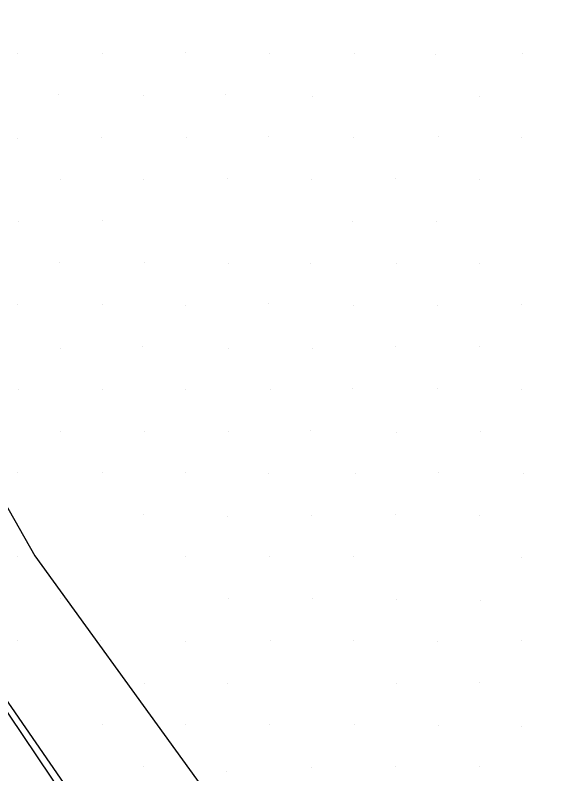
# Model space of a CAD drawing. Extents: x 1602514 to 1609837, y 863887 to 871157.
# Drawn here: x 1604959.5 to 1605049.2, y 868021.6 to 868149.3 of the extents above; entities that cross this region are included whole.
import ezdxf

# ---------------------------------------------------------------- set-up
doc = ezdxf.new("R2010")
doc.units = 0
for name, color, linetype in [('Survey-Safety', 7, 'Continuous'), ('Survey-Shoulders', 7, 'Continuous'), ('Survey-Spot dirt', 7, 'Continuous'), ('Survey-Vegetation trees', 7, 'Continuous')]:
    doc.layers.add(name, color=color, linetype=linetype)

msp = doc.modelspace()

# ---------------------------------------------------------------- linework, layer by layer
at = {"layer": 'Survey-Safety'}
msp.add_lwpolyline([(1604890.49, 868133.93), (1604924.91, 868081.98), (1604971.18, 868014.88), (1605073.48, 867867.11), (1605156.28, 867749.05), (1605229.97, 867646.39)], dxfattribs=at)
msp.add_lwpolyline([(1604890.49, 868133.93), (1604924.91, 868081.98), (1604971.18, 868014.88), (1605073.48, 867867.11), (1605156.28, 867749.05), (1605229.97, 867646.39)], dxfattribs=at)
at = {"layer": 'Survey-Shoulders'}
msp.add_lwpolyline([(1605056.06, 867891.23), (1605041.63, 867911.64), (1605027.32, 867932.14), (1605013.17, 867952.75), (1604998.77, 867973.17), (1604984.46, 867993.67), (1604970.18, 868014.19), (1604956.17, 868034.89), (1604941.96, 868055.46), (1604927.78, 868076.05), (1604913.86, 868096.82), (1604901.74, 868115.46), (1604888.32, 868136.55), (1604874.3, 868157.26)], dxfattribs=at)
msp.add_lwpolyline([(1605056.06, 867891.23), (1605041.63, 867911.64), (1605027.32, 867932.14), (1605013.17, 867952.75), (1604998.77, 867973.17), (1604984.46, 867993.67), (1604970.18, 868014.19), (1604956.17, 868034.89), (1604941.96, 868055.46), (1604927.78, 868076.05), (1604913.86, 868096.82), (1604901.74, 868115.46), (1604888.32, 868136.55), (1604874.3, 868157.26)], dxfattribs=at)
at = {"layer": 'Survey-Spot dirt'}
for p, q in [((1604959.97, 868142.96), (1604959.97, 868142.96)), ((1604959.97, 868142.96), (1604959.97, 868142.96)), ((1604974.21, 868142.89), (1604974.21, 868142.89)), ((1604974.21, 868142.89), (1604974.21, 868142.89)), ((1604988.25, 868142.99), (1604988.25, 868142.99)), ((1604988.25, 868142.99), (1604988.25, 868142.99)), ((1605002.39, 868142.88), (1605002.39, 868142.88)), ((1605002.39, 868142.88), (1605002.39, 868142.88)), ((1605016.58, 868142.91), (1605016.58, 868142.91)), ((1605016.58, 868142.91), (1605016.58, 868142.91)), ((1605044.99, 868142.94), (1605044.99, 868142.94)), ((1605044.99, 868142.94), (1605044.99, 868142.94)), ((1605030.34, 868142.66), (1605030.34, 868142.66)), ((1605030.34, 868142.66), (1605030.34, 868142.66)), ((1604966.81, 868135.91), (1604966.81, 868135.91)), ((1604966.81, 868135.91), (1604966.81, 868135.91)), ((1604981.13, 868135.85), (1604981.13, 868135.85)), ((1604981.13, 868135.85), (1604981.13, 868135.85)), ((1604994.98, 868135.94), (1604994.98, 868135.94)), ((1604994.98, 868135.94), (1604994.98, 868135.94)), ((1605009.59, 868135.63), (1605009.59, 868135.63)), ((1605009.59, 868135.63), (1605009.59, 868135.63)), ((1605037.77, 868135.73), (1605037.77, 868135.73)), ((1605037.77, 868135.73), (1605037.77, 868135.73)), ((1604974.08, 868128.81), (1604974.08, 868128.81)), ((1604974.08, 868128.81), (1604974.08, 868128.81)), ((1605002.23, 868128.95), (1605002.23, 868128.95)), ((1605002.23, 868128.95), (1605002.23, 868128.95)), ((1605030.8, 868128.84), (1605030.8, 868128.84)), ((1605030.8, 868128.84), (1605030.8, 868128.84)), ((1604959.88, 868128.64), (1604959.88, 868128.64)), ((1604959.88, 868128.64), (1604959.88, 868128.64)), ((1604988.36, 868128.69), (1604988.36, 868128.69)), ((1604988.36, 868128.69), (1604988.36, 868128.69)), ((1605016.5, 868128.76), (1605016.5, 868128.76)), ((1605016.5, 868128.76), (1605016.5, 868128.76)), ((1605044.84, 868128.81), (1605044.84, 868128.81)), ((1605044.84, 868128.81), (1605044.84, 868128.81)), ((1604967.13, 868121.64), (1604967.13, 868121.64)), ((1604967.13, 868121.64), (1604967.13, 868121.64)), ((1604981.15, 868121.67), (1604981.15, 868121.67)), ((1604981.15, 868121.67), (1604981.15, 868121.67)), ((1604995.23, 868121.84), (1604995.23, 868121.84)), ((1604995.23, 868121.84), (1604995.23, 868121.84)), ((1605009.47, 868121.59), (1605009.47, 868121.59)), ((1605009.47, 868121.59), (1605009.47, 868121.59)), ((1605023.62, 868121.82), (1605023.62, 868121.82)), ((1605023.62, 868121.82), (1605023.62, 868121.82)), ((1605037.66, 868121.74), (1605037.66, 868121.74)), ((1605037.66, 868121.74), (1605037.66, 868121.74)), ((1604960, 868114.61), (1604960, 868114.61)), ((1604960, 868114.61), (1604960, 868114.61)), ((1604974.17, 868114.71), (1604974.17, 868114.71)), ((1604974.17, 868114.71), (1604974.17, 868114.71)), ((1605016.38, 868114.62), (1605016.38, 868114.62)), ((1605016.38, 868114.62), (1605016.38, 868114.62)), ((1605030.49, 868114.63), (1605030.49, 868114.63)), ((1605030.49, 868114.63), (1605030.49, 868114.63)), ((1604967, 868107.65), (1604967, 868107.65)), ((1604967, 868107.65), (1604967, 868107.65)), ((1604981.32, 868107.63), (1604981.32, 868107.63)), ((1604981.32, 868107.63), (1604981.32, 868107.63)), ((1604995.5, 868107.56), (1604995.5, 868107.56)), ((1604995.5, 868107.56), (1604995.5, 868107.56)), ((1605009.23, 868107.58), (1605009.23, 868107.58)), ((1605009.23, 868107.58), (1605009.23, 868107.58)), ((1605023.67, 868107.6), (1605023.67, 868107.6)), ((1605023.67, 868107.6), (1605023.67, 868107.6)), ((1605037.73, 868107.54), (1605037.73, 868107.54)), ((1605037.73, 868107.54), (1605037.73, 868107.54)), ((1605002.24, 868100.71), (1605002.24, 868100.71)), ((1605002.24, 868100.71), (1605002.24, 868100.71)), ((1604959.95, 868100.64), (1604959.95, 868100.64)), ((1604959.95, 868100.64), (1604959.95, 868100.64)), ((1604974.14, 868100.55), (1604974.14, 868100.55)), ((1604974.14, 868100.55), (1604974.14, 868100.55)), ((1604988.16, 868100.49), (1604988.16, 868100.49)), ((1604988.16, 868100.49), (1604988.16, 868100.49)), ((1605016.55, 868100.49), (1605016.55, 868100.49)), ((1605016.55, 868100.49), (1605016.55, 868100.49)), ((1605030.7, 868100.41), (1605030.7, 868100.41)), ((1605030.7, 868100.41), (1605030.7, 868100.41)), ((1605044.85, 868100.62), (1605044.85, 868100.62)), ((1605044.85, 868100.62), (1605044.85, 868100.62)), ((1604967.16, 868093.25), (1604967.16, 868093.25)), ((1604967.16, 868093.25), (1604967.16, 868093.25)), ((1604981, 868093.52), (1604981, 868093.52)), ((1604981, 868093.52), (1604981, 868093.52)), ((1604995.36, 868093.29), (1604995.36, 868093.29)), ((1604995.36, 868093.29), (1604995.36, 868093.29)), ((1605009.51, 868093.26), (1605009.51, 868093.26)), ((1605009.51, 868093.26), (1605009.51, 868093.26)), ((1605023.52, 868093.53), (1605023.52, 868093.53)), ((1605023.52, 868093.53), (1605023.52, 868093.53)), ((1605037.75, 868093.51), (1605037.75, 868093.51)), ((1605037.75, 868093.51), (1605037.75, 868093.51)), ((1604960.06, 868086.37), (1604960.06, 868086.37)), ((1604960.06, 868086.37), (1604960.06, 868086.37)), ((1604974.2, 868086.22), (1604974.2, 868086.22)), ((1604974.2, 868086.22), (1604974.2, 868086.22)), ((1604988.19, 868086.38), (1604988.19, 868086.38)), ((1604988.19, 868086.38), (1604988.19, 868086.38)), ((1605002.51, 868086.35), (1605002.51, 868086.35)), ((1605002.51, 868086.35), (1605002.51, 868086.35)), ((1605016.38, 868086.45), (1605016.38, 868086.45)), ((1605016.38, 868086.45), (1605016.38, 868086.45)), ((1605030.69, 868086.41), (1605030.69, 868086.41)), ((1605030.69, 868086.41), (1605030.69, 868086.41)), ((1605044.78, 868086.28), (1605044.78, 868086.28)), ((1605044.78, 868086.28), (1605044.78, 868086.28)), ((1604967.15, 868079.26), (1604967.15, 868079.26)), ((1604967.15, 868079.26), (1604967.15, 868079.26)), ((1604981.27, 868079.18), (1604981.27, 868079.18)), ((1604981.27, 868079.18), (1604981.27, 868079.18)), ((1604995.43, 868079.3), (1604995.43, 868079.3)), ((1604995.43, 868079.3), (1604995.43, 868079.3)), ((1605009.25, 868079.39), (1605009.25, 868079.39)), ((1605009.25, 868079.39), (1605009.25, 868079.39)), ((1605023.7, 868079.05), (1605023.7, 868079.05)), ((1605023.7, 868079.05), (1605023.7, 868079.05)), ((1605037.94, 868079.31), (1605037.94, 868079.31)), ((1605037.94, 868079.31), (1605037.94, 868079.31)), ((1604959.9, 868072.25), (1604959.9, 868072.25)), ((1604959.9, 868072.25), (1604959.9, 868072.25)), ((1604974.25, 868072.36), (1604974.25, 868072.36)), ((1604974.25, 868072.36), (1604974.25, 868072.36)), ((1604988.22, 868072.3), (1604988.22, 868072.3)), ((1604988.22, 868072.3), (1604988.22, 868072.3)), ((1605002.22, 868072.22), (1605002.22, 868072.22)), ((1605002.22, 868072.22), (1605002.22, 868072.22)), ((1605016.8, 868072.15), (1605016.8, 868072.15)), ((1605016.8, 868072.15), (1605016.8, 868072.15)), ((1605030.79, 868072.28), (1605030.79, 868072.28)), ((1605030.79, 868072.28), (1605030.79, 868072.28)), ((1605045.14, 868072.11), (1605045.14, 868072.11)), ((1605045.14, 868072.11), (1605045.14, 868072.11)), ((1604981.08, 868065.26), (1604981.08, 868065.26)), ((1604981.08, 868065.26), (1604981.08, 868065.26)), ((1604995.24, 868064.99), (1604995.24, 868064.99)), ((1604995.24, 868064.99), (1604995.24, 868064.99)), ((1605009.41, 868065.06), (1605009.41, 868065.06)), ((1605009.41, 868065.06), (1605009.41, 868065.06)), ((1605023.61, 868065.18), (1605023.61, 868065.18)), ((1605023.61, 868065.18), (1605023.61, 868065.18)), ((1605037.73, 868065.03), (1605037.73, 868065.03)), ((1605037.73, 868065.03), (1605037.73, 868065.03)), ((1604959.86, 868058.11), (1604959.86, 868058.11)), ((1604959.86, 868058.11), (1604959.86, 868058.11)), ((1604988.23, 868058.24), (1604988.23, 868058.24)), ((1604988.23, 868058.24), (1604988.23, 868058.24)), ((1605002.26, 868058.21), (1605002.26, 868058.21)), ((1605002.26, 868058.21), (1605002.26, 868058.21)), ((1605016.45, 868058.18), (1605016.45, 868058.18)), ((1605016.45, 868058.18), (1605016.45, 868058.18)), ((1605044.82, 868058.01), (1605044.82, 868058.01)), ((1605044.82, 868058.01), (1605044.82, 868058.01)), ((1604967.06, 868051.03), (1604967.06, 868051.03)), ((1604967.06, 868051.03), (1604967.06, 868051.03)), ((1604995.43, 868051.05), (1604995.43, 868051.05)), ((1604995.43, 868051.05), (1604995.43, 868051.05)), ((1605009.53, 868051.03), (1605009.53, 868051.03)), ((1605009.53, 868051.03), (1605009.53, 868051.03)), ((1605023.7, 868050.91), (1605023.7, 868050.91)), ((1605023.7, 868050.91), (1605023.7, 868050.91)), ((1605037.87, 868050.84), (1605037.87, 868050.84)), ((1605037.87, 868050.84), (1605037.87, 868050.84)), ((1604959.92, 868043.99), (1604959.92, 868043.99)), ((1604959.92, 868043.99), (1604959.92, 868043.99)), ((1604973.9, 868043.99), (1604973.9, 868043.99)), ((1604973.9, 868043.99), (1604973.9, 868043.99)), ((1604988.27, 868043.85), (1604988.27, 868043.85)), ((1604988.27, 868043.85), (1604988.27, 868043.85)), ((1605002.45, 868044.03), (1605002.45, 868044.03)), ((1605002.45, 868044.03), (1605002.45, 868044.03)), ((1605016.43, 868043.99), (1605016.43, 868043.99)), ((1605016.43, 868043.99), (1605016.43, 868043.99)), ((1605030.71, 868043.94), (1605030.71, 868043.94)), ((1605030.71, 868043.94), (1605030.71, 868043.94)), ((1605044.87, 868044.02), (1605044.87, 868044.02)), ((1605044.87, 868044.02), (1605044.87, 868044.02)), ((1604981.32, 868036.84), (1604981.32, 868036.84)), ((1604981.32, 868036.84), (1604981.32, 868036.84)), ((1605023.79, 868036.83), (1605023.79, 868036.83)), ((1605023.79, 868036.83), (1605023.79, 868036.83)), ((1605037.73, 868036.9), (1605037.73, 868036.9)), ((1605037.73, 868036.9), (1605037.73, 868036.9)), ((1604995.23, 868036.73), (1604995.23, 868036.73)), ((1604995.23, 868036.73), (1604995.23, 868036.73)), ((1604974.23, 868029.88), (1604974.23, 868029.88)), ((1604974.23, 868029.88), (1604974.23, 868029.88)), ((1604988.14, 868029.94), (1604988.14, 868029.94)), ((1604988.14, 868029.94), (1604988.14, 868029.94)), ((1605002.34, 868029.9), (1605002.34, 868029.9)), ((1605002.34, 868029.9), (1605002.34, 868029.9)), ((1605016.67, 868029.83), (1605016.67, 868029.83)), ((1605016.67, 868029.83), (1605016.67, 868029.83)), ((1605030.74, 868029.74), (1605030.74, 868029.74)), ((1605030.74, 868029.74), (1605030.74, 868029.74)), ((1605044.81, 868029.62), (1605044.81, 868029.62)), ((1605044.81, 868029.62), (1605044.81, 868029.62)), ((1604981.17, 868022.77), (1604981.17, 868022.77)), ((1604981.17, 868022.77), (1604981.17, 868022.77)), ((1605037.67, 868022.8), (1605037.67, 868022.8)), ((1605037.67, 868022.8), (1605037.67, 868022.8)), ((1604995.06, 868022.05), (1604995.06, 868022.05)), ((1604995.06, 868022.05), (1604995.06, 868022.05)), ((1605009.43, 868022.71), (1605009.43, 868022.71)), ((1605009.43, 868022.71), (1605009.43, 868022.71)), ((1605023.54, 868022.74), (1605023.54, 868022.74)), ((1605023.54, 868022.74), (1605023.54, 868022.74))]:
    msp.add_line(p, q, dxfattribs=at)
at = {"layer": 'Survey-Vegetation trees'}
msp.add_lwpolyline([(1604526.23, 869070.02), (1604587.99, 868903.85), (1604648.37, 868745.93), (1604701.9, 868632.63), (1604712.19, 868619.59), (1604746.5, 868500.11), (1604748.56, 868452.05), (1604792.9, 868384.62), (1604842.07, 868297.14), (1604881.2, 868202.42), (1604962.8, 868058.28), (1605037.44, 867955.22), (1605112.82, 867870.34), (1605164.26, 867779.29), (1605243.81, 867709), (1605352.92, 867776.98), (1605409.19, 867794.14), (1605453.11, 867683.59), (1605568.4, 867553.13), (1605652.11, 867437.78), (1605709.38, 867356.87), (1605792.64, 867252.16), (1605890.79, 867280.68)], dxfattribs=at)
msp.add_lwpolyline([(1604526.23, 869070.02), (1604587.99, 868903.85), (1604648.37, 868745.93), (1604701.9, 868632.63), (1604712.19, 868619.59), (1604746.5, 868500.11), (1604748.56, 868452.05), (1604792.9, 868384.62), (1604842.07, 868297.14), (1604881.2, 868202.42), (1604962.8, 868058.28), (1605037.44, 867955.22), (1605112.82, 867870.34), (1605164.26, 867779.29), (1605243.81, 867709), (1605352.92, 867776.98), (1605409.19, 867794.14), (1605453.11, 867683.59), (1605568.4, 867553.13), (1605652.11, 867437.78), (1605709.38, 867356.87), (1605792.64, 867252.16), (1605890.79, 867280.68)], dxfattribs=at)

doc.saveas('drawing.dxf')
